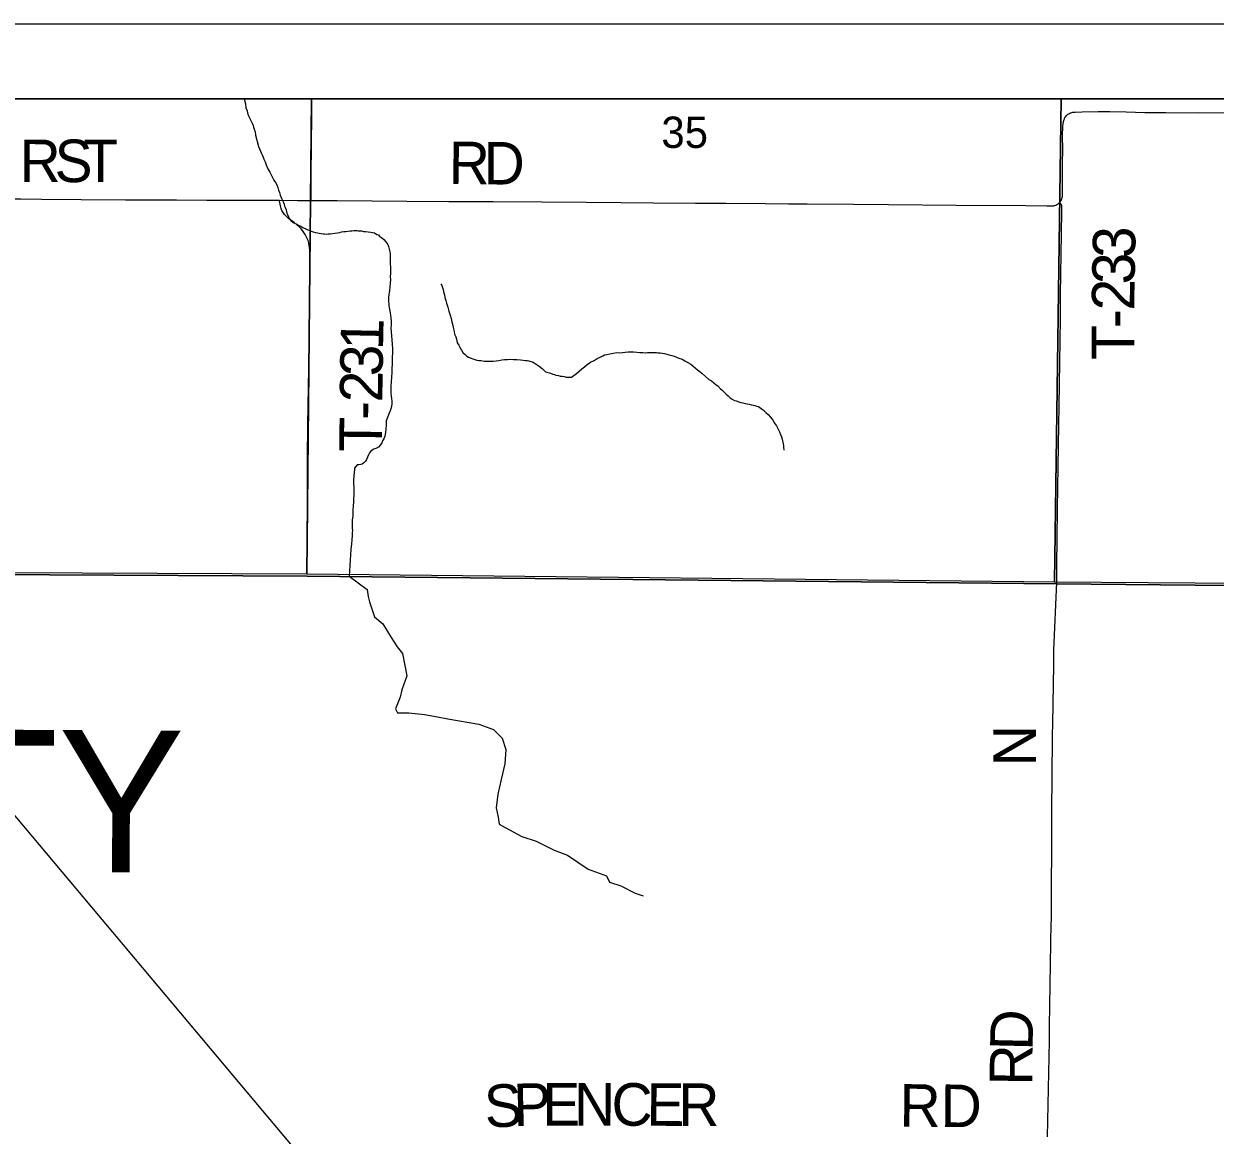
# Model space of a CAD drawing. Extents: x -209 to 4852, y 0 to 905.
# Drawn here: x -145.88 to -114.06, y 388.25 to 417.92 of the extents above; entities that cross this region are included whole.
import ezdxf

# ---------------------------------------------------------------- set-up
doc = ezdxf.new("R2010")
doc.units = 0
for name, color, linetype in [('Default', 7, 'Continuous'), ('GM_P_County_Alignment', 7, 'Continuous'), ('GM_X_Adjacent_County_Text', 7, 'Continuous'), ('GM_X_County_Road', 7, 'Continuous'), ('GM_X_County_Road_Text', 7, 'Continuous'), ('GM_X_County_ROW', 7, 'Continuous'), ('GM_X_County_Subdivision_Text', 7, 'Continuous'), ('GM_X_Minor_Lake', 7, 'Continuous'), ('GM_X_Minor_Lake_Text', 7, 'Continuous'), ('GM_X_Minor_River', 7, 'Continuous'), ('GM_X_Minor_River_Text', 7, 'Continuous'), ('GM_X_Township_Road', 7, 'Continuous'), ('GM_X_Township_Road_Text', 7, 'Continuous'), ('SH_Data', 7, 'Continuous')]:
    doc.layers.add(name, color=color, linetype=linetype)

msp = doc.modelspace()

# ---------------------------------------------------------------- linework, layer by layer
at = {"layer": 'Default'}
for points in [[(-207.234, 415.916), (-71.234, 415.916), (-71.234, 279.916), (-207.234, 279.916)], [(-71.234, 279.916), (-71.234, 415.916), (-207.234, 415.916), (-207.234, 279.916)]]:
    msp.add_lwpolyline(points, close=True, dxfattribs=at)
at = {"layer": 'GM_X_Adjacent_County_Text'}
for points in [[(-98.012, 415.916), (-207.234, 415.916), (-207.234, 403.659), (-198.454, 403.559), (-158.335, 403.277), (-150.366, 403.235), (-138.316, 403.17), (-118.301, 402.969), (-105.337, 402.842), (-98.174, 402.771), (-98.091, 408.753), (-98.074, 413.078)], [(-98.012, 415.916), (-207.234, 415.916), (-207.234, 403.659), (-198.454, 403.559), (-158.335, 403.277), (-150.366, 403.235), (-138.316, 403.17), (-118.301, 402.969), (-105.337, 402.842), (-98.174, 402.771), (-98.091, 408.753), (-98.074, 413.078)], [(-98.012, 415.916), (-207.234, 415.916), (-207.234, 403.659), (-198.454, 403.559), (-158.335, 403.277), (-150.366, 403.235), (-138.316, 403.17), (-118.301, 402.969), (-105.337, 402.842), (-98.174, 402.771), (-98.091, 408.753), (-98.074, 413.078)], [(-207.234, 403.659), (-207.234, 279.916), (-100.12, 279.916), (-99.833, 295.315), (-99.907, 296.469), (-99.838, 302.628), (-99.81, 305.088), (-99.816, 306.687), (-99.842, 308.938), (-99.585, 312.422), (-99.537, 322.581), (-99.362, 344.63), (-98.839, 372.823), (-98.799, 375.44), (-98.564, 385.071), (-98.371, 392.978), (-98.23, 398.743), (-98.174, 402.771), (-105.337, 402.842), (-118.301, 402.969), (-138.316, 403.17), (-150.366, 403.235), (-158.335, 403.277), (-198.454, 403.559)], [(-207.234, 403.659), (-207.234, 279.916), (-100.12, 279.916), (-99.833, 295.315), (-99.907, 296.469), (-99.838, 302.628), (-99.81, 305.088), (-99.816, 306.687), (-99.842, 308.938), (-99.585, 312.422), (-99.537, 322.581), (-99.362, 344.63), (-98.839, 372.823), (-98.799, 375.44), (-98.564, 385.071), (-98.371, 392.978), (-98.23, 398.743), (-98.174, 402.771), (-105.337, 402.842), (-118.301, 402.969), (-138.316, 403.17), (-150.366, 403.235), (-158.335, 403.277), (-198.454, 403.559)], [(-207.234, 403.659), (-207.234, 279.916), (-100.12, 279.916), (-99.833, 295.315), (-99.907, 296.469), (-99.838, 302.628), (-99.81, 305.088), (-99.816, 306.687), (-99.842, 308.938), (-99.585, 312.422), (-99.537, 322.581), (-99.362, 344.63), (-98.839, 372.823), (-98.799, 375.44), (-98.564, 385.071), (-98.371, 392.978), (-98.23, 398.743), (-98.174, 402.771), (-105.337, 402.842), (-118.301, 402.969), (-138.316, 403.17), (-150.366, 403.235), (-158.335, 403.277), (-198.454, 403.559)], [(-207.234, 403.659), (-207.234, 279.916), (-100.12, 279.916), (-99.833, 295.315), (-99.907, 296.469), (-99.838, 302.628), (-99.81, 305.088), (-99.816, 306.687), (-99.842, 308.938), (-99.585, 312.422), (-99.537, 322.581), (-99.362, 344.63), (-98.839, 372.823), (-98.799, 375.44), (-98.564, 385.071), (-98.371, 392.978), (-98.23, 398.743), (-98.174, 402.771), (-105.337, 402.842), (-118.301, 402.969), (-138.316, 403.17), (-150.366, 403.235), (-158.335, 403.277), (-198.454, 403.559)], [(-207.234, 403.659), (-207.234, 279.916), (-100.12, 279.916), (-99.833, 295.315), (-99.907, 296.469), (-99.838, 302.628), (-99.81, 305.088), (-99.816, 306.687), (-99.842, 308.938), (-99.585, 312.422), (-99.537, 322.581), (-99.362, 344.63), (-98.839, 372.823), (-98.799, 375.44), (-98.564, 385.071), (-98.371, 392.978), (-98.23, 398.743), (-98.174, 402.771), (-105.337, 402.842), (-118.301, 402.969), (-138.316, 403.17), (-150.366, 403.235), (-158.335, 403.277), (-198.454, 403.559)], [(-207.234, 403.659), (-207.234, 279.916), (-100.12, 279.916), (-99.833, 295.315), (-99.907, 296.469), (-99.838, 302.628), (-99.81, 305.088), (-99.816, 306.687), (-99.842, 308.938), (-99.585, 312.422), (-99.537, 322.581), (-99.362, 344.63), (-98.839, 372.823), (-98.799, 375.44), (-98.564, 385.071), (-98.371, 392.978), (-98.23, 398.743), (-98.174, 402.771), (-105.337, 402.842), (-118.301, 402.969), (-138.316, 403.17), (-150.366, 403.235), (-158.335, 403.277), (-198.454, 403.559)]]:
    msp.add_lwpolyline(points, close=True, dxfattribs=at)
at = {"layer": 'GM_X_County_Road'}
for points in [[(-139.999, 415.916), (-139.992, 415.882), (-139.963, 415.776), (-139.95, 415.669), (-139.92, 415.593), (-139.906, 415.532), (-139.884, 415.463), (-139.855, 415.402), (-139.818, 415.333), (-139.788, 415.265), (-139.759, 415.204), (-139.744, 415.158), (-139.73, 415.104), (-139.708, 415.036), (-139.694, 414.945), (-139.615, 414.64), (-139.585, 414.579), (-139.563, 414.518), (-139.541, 414.472), (-139.519, 414.418), (-139.49, 414.357), (-139.468, 414.304), (-139.438, 414.235), (-139.409, 414.151), (-139.365, 414.044), (-139.313, 413.952), (-139.261, 413.845), (-139.202, 413.746), (-139.157, 413.677), (-139.128, 413.616), (-139.099, 413.547), (-139.077, 413.478), (-139.055, 413.41), (-139.033, 413.341), (-139.011, 413.28), (-138.989, 413.234), (-138.967, 413.181), (-138.945, 413.142), (-138.93, 413.104), (-138.916, 413.051), (-138.894, 412.997), (-138.879, 412.952), (-138.865, 412.906), (-138.858, 412.86)], [(-138.858, 412.86), (-138.843, 412.822), (-138.813, 412.761), (-138.799, 412.723), (-138.754, 412.669), (-138.686, 412.615), (-138.649, 412.592), (-138.611, 412.576), (-138.543, 412.537), (-138.505, 412.521), (-138.43, 412.475), (-138.355, 412.443), (-138.294, 412.412), (-138.249, 412.396), (-138.204, 412.381), (-138.158, 412.365), (-138.09, 412.349), (-137.939, 412.316), (-137.886, 412.308), (-137.848, 412.307), (-137.802, 412.299), (-137.757, 412.306), (-137.704, 412.305), (-137.635, 412.319), (-137.574, 412.326), (-137.506, 412.34), (-137.445, 412.347), (-137.399, 412.362), (-137.338, 412.368), (-137.285, 412.375), (-137.224, 412.382), (-137.163, 412.389), (-137.118, 412.388), (-137.072, 412.395), (-137.027, 412.402), (-136.989, 412.394), (-136.951, 412.393), (-136.905, 412.393), (-136.867, 412.392), (-136.814, 412.376), (-136.761, 412.368), (-136.686, 412.359), (-136.617, 412.351), (-136.572, 412.342), (-136.519, 412.334), (-136.451, 412.295), (-136.413, 412.28), (-136.383, 412.241), (-136.331, 412.21), (-136.271, 412.156), (-136.211, 412.094), (-136.159, 412.025), (-136.144, 411.972), (-136.13, 411.934), (-136.115, 411.865), (-136.108, 411.827), (-136.101, 411.774), (-136.095, 411.721), (-136.095, 411.66), (-136.097, 411.554), (-136.092, 411.372), (-136.085, 411.311), (-136.086, 411.25), (-136.095, 411.174), (-136.088, 411.083), (-136.097, 411), (-136.106, 410.894), (-136.115, 410.787), (-136.132, 410.689), (-136.141, 410.606), (-136.141, 410.552), (-136.142, 410.492), (-136.135, 410.439), (-136.136, 410.393), (-136.129, 410.34), (-136.115, 410.294), (-136.107, 410.256), (-136.101, 410.195), (-136.086, 410.134), (-136.08, 410.066), (-136.073, 409.967), (-136.075, 409.883), (-136.076, 409.792), (-136.07, 409.694), (-136.064, 409.587), (-136.058, 409.481), (-136.044, 409.367), (-136.038, 409.238), (-136.04, 409.124), (-136.041, 409.025), (-136.042, 408.934), (-136.044, 408.835), (-136.053, 408.707), (-136.055, 408.608), (-136.064, 408.487), (-136.073, 408.358), (-136.082, 408.236), (-136.076, 408.13), (-136.078, 408.046), (-136.071, 407.978), (-136.064, 407.91)], [(-134.741, 410.972), (-134.716, 410.927), (-134.702, 410.881), (-134.687, 410.821), (-134.673, 410.76), (-134.651, 410.683), (-134.637, 410.607), (-134.615, 410.531), (-134.594, 410.455), (-134.557, 410.348), (-134.528, 410.241), (-134.492, 410.142), (-134.47, 410.051), (-134.449, 409.959), (-134.427, 409.86), (-134.406, 409.777), (-134.392, 409.7), (-134.377, 409.632), (-134.348, 409.563), (-134.326, 409.495), (-134.305, 409.403), (-134.268, 409.334), (-134.238, 409.281), (-134.216, 409.242), (-134.194, 409.204), (-134.157, 409.143), (-134.089, 409.081), (-134.052, 409.043), (-134.006, 409.019), (-133.939, 408.988), (-133.893, 408.972), (-133.84, 408.956), (-133.78, 408.94), (-133.719, 408.932), (-133.666, 408.924), (-133.59, 408.907), (-133.484, 408.906), (-133.416, 408.912), (-133.347, 408.911), (-133.271, 408.918), (-133.195, 408.932), (-133.119, 408.946), (-133.043, 408.953), (-132.967, 408.959), (-132.876, 408.966), (-132.8, 408.957), (-132.717, 408.956), (-132.618, 408.947), (-132.55, 408.938), (-132.482, 408.93), (-132.436, 408.929), (-132.391, 408.921), (-132.345, 408.905), (-132.3, 408.889), (-132.255, 408.866), (-132.195, 408.827), (-132.119, 408.773), (-132.037, 408.711), (-131.947, 408.626), (-131.818, 408.586), (-131.758, 408.563), (-131.712, 408.555), (-131.675, 408.539), (-131.599, 408.523), (-131.554, 408.514), (-131.508, 408.506), (-131.455, 408.498), (-131.402, 408.482), (-131.357, 408.481), (-131.303, 408.48), (-131.258, 408.487), (-131.12, 408.584), (-131.051, 408.644), (-130.981, 408.704), (-130.912, 408.756), (-130.836, 408.823), (-130.744, 408.882), (-130.652, 408.927), (-130.568, 408.979), (-130.476, 409.023), (-130.422, 409.053), (-130.376, 409.075), (-130.316, 409.089), (-130.232, 409.103), (-130.14, 409.125), (-130.042, 409.138), (-129.966, 409.137), (-129.89, 409.144), (-129.821, 409.15), (-129.745, 409.157), (-129.669, 409.156), (-129.601, 409.155), (-129.51, 409.154), (-129.426, 409.145), (-129.351, 409.144), (-129.29, 409.135), (-129.229, 409.142)], [(-129.229, 409.142), (-129.184, 409.141), (-129.13, 409.141), (-129.085, 409.14), (-128.986, 409.139), (-128.941, 409.13), (-128.888, 409.13), (-128.835, 409.121), (-128.774, 409.113), (-128.706, 409.097), (-128.645, 409.081), (-128.577, 409.057), (-128.509, 409.041), (-128.449, 409.017), (-128.388, 408.994), (-128.298, 408.962), (-128.23, 408.923), (-128.147, 408.876), (-128.072, 408.83), (-128.012, 408.783), (-127.952, 408.729), (-127.892, 408.683), (-127.832, 408.637), (-127.764, 408.582), (-127.584, 408.421), (-127.516, 408.382), (-127.456, 408.328), (-127.389, 408.281), (-127.343, 408.25), (-127.276, 408.173), (-127.239, 408.142), (-127.194, 408.096), (-127.126, 408.027), (-127.074, 407.981), (-127.021, 407.934), (-126.961, 407.896), (-126.901, 407.864), (-126.856, 407.849), (-126.788, 407.825), (-126.735, 407.809), (-126.682, 407.8), (-126.621, 407.784), (-126.561, 407.768), (-126.508, 407.76), (-126.447, 407.744), (-126.394, 407.736), (-126.356, 407.728), (-126.303, 407.712), (-126.258, 407.696), (-126.19, 407.649), (-126.13, 407.603), (-126.063, 407.541), (-126.003, 407.487), (-125.943, 407.418), (-125.876, 407.334), (-125.831, 407.257), (-125.779, 407.18), (-125.735, 407.096), (-125.698, 407.02), (-125.669, 406.951), (-125.647, 406.89), (-125.632, 406.829), (-125.618, 406.783), (-125.611, 406.745), (-125.604, 406.707), (-125.597, 406.647), (-125.59, 406.608), (-125.583, 406.555), (-125.583, 406.532)], [(-136.064, 407.91), (-136.058, 407.841), (-136.058, 407.781), (-136.067, 407.697), (-136.083, 407.637), (-136.099, 407.584), (-136.123, 407.523), (-136.139, 407.478), (-136.17, 407.41), (-136.202, 407.319), (-136.202, 407.266), (-136.203, 407.198), (-136.212, 407.099), (-136.221, 407.009), (-136.245, 406.91), (-136.269, 406.835), (-136.3, 406.782), (-136.324, 406.729), (-136.355, 406.676), (-136.409, 406.616), (-136.485, 406.58), (-136.531, 406.557), (-136.577, 406.535), (-136.615, 406.505), (-136.654, 406.46), (-136.677, 406.408), (-136.701, 406.347), (-136.732, 406.287), (-136.756, 406.242), (-136.802, 406.197), (-136.848, 406.16), (-136.886, 406.152), (-136.932, 406.145), (-136.977, 406.146), (-137.016, 406.101), (-137.047, 406.056), (-137.055, 406.018), (-137.064, 405.942), (-137.073, 405.844), (-137.081, 405.745), (-137.075, 405.639), (-137.069, 405.54), (-137.071, 405.411), (-137.075, 405.145), (-137.084, 405.047), (-137.093, 404.941), (-137.094, 404.85), (-137.095, 404.759), (-137.112, 404.675), (-137.113, 404.599), (-137.114, 404.524), (-137.115, 404.448), (-137.108, 404.387), (-137.109, 404.334), (-137.109, 404.288), (-137.11, 404.227), (-137.119, 404.167), (-137.119, 404.114), (-137.128, 404.061), (-137.128, 404.023), (-137.137, 403.962), (-137.145, 403.879), (-137.192, 403.173)], [(-137.194, 403.168), (-136.712, 402.814), (-136.687, 402.624), (-136.647, 402.488), (-136.514, 402.088), (-136.291, 401.901), (-136.075, 401.532), (-135.912, 401.283), (-135.766, 401.11), (-135.653, 400.512), (-135.785, 400.139), (-135.829, 399.941), (-135.954, 399.628), (-135.9, 399.522), (-135.604, 399.518), (-135.178, 399.478), (-134.836, 399.414), (-134.554, 399.365), (-133.733, 399.216), (-133.336, 399.076), (-133.106, 398.844), (-133.012, 398.542), (-133.038, 398.162), (-133.131, 397.743), (-133.226, 397.347), (-133.267, 396.99), (-133.211, 396.733), (-133.186, 396.551), (-133.026, 396.462), (-132.583, 396.224), (-132.202, 396.1), (-131.721, 395.856), (-131.362, 395.724), (-130.812, 395.351), (-130.324, 395.167), (-130.238, 395.002), (-129.941, 394.899), (-129.552, 394.707), (-129.338, 394.633)]]:
    msp.add_lwpolyline(points, dxfattribs=at)
at = {"layer": 'GM_X_County_Road_Text'}
for points in [[(-118.224, 413.146), (-118.204, 413.164), (-118.184, 413.19), (-118.167, 413.22), (-118.158, 413.248), (-118.15, 413.283), (-118.146, 413.31), (-118.143, 413.347), (-118.14, 413.473), (-118.14, 414.219), (-118.136, 414.529), (-118.138, 414.965), (-118.133, 415.146), (-118.122, 415.273), (-118.108, 415.332), (-118.101, 415.36), (-118.092, 415.383), (-118.077, 415.412), (-118.06, 415.437), (-118.045, 415.457), (-118.022, 415.481), (-118, 415.5), (-117.976, 415.516), (-117.95, 415.529), (-117.923, 415.54), (-117.866, 415.554), (-117.807, 415.56), (-117.621, 415.564), (-117.186, 415.572), (-116.876, 415.574), (-116.442, 415.569), (-115.945, 415.552), (-115.385, 415.546), (-114.515, 415.544), (-113.707, 415.548)], [(-156.625, 413.293), (-156.28, 413.289), (-155.721, 413.29), (-154.851, 413.286), (-154.105, 413.281), (-153.608, 413.281), (-151.433, 413.266), (-150.874, 413.264), (-149.942, 413.253), (-149.196, 413.255), (-148.637, 413.251), (-148.015, 413.245), (-147.145, 413.244), (-145.965, 413.241), (-145.406, 413.233), (-144.349, 413.225), (-143.168, 413.221), (-142.299, 413.22), (-141.802, 413.215), (-140.994, 413.211), (-140.435, 413.21), (-139.875, 413.209), (-139.192, 413.209), (-139.054, 413.208)], [(-139.054, 413.208), (-138.571, 413.203), (-138.209, 413.203)], [(-138.209, 413.203), (-137.887, 413.203), (-137.515, 413.199), (-136.583, 413.189), (-135.65, 413.181), (-134.532, 413.176), (-133.351, 413.17), (-132.046, 413.162), (-130.866, 413.159), (-129.933, 413.148), (-129.063, 413.141), (-127.945, 413.132), (-127.137, 413.126), (-126.081, 413.118), (-125.46, 413.113), (-124.963, 413.107), (-123.72, 413.099), (-122.788, 413.093), (-120.986, 413.078), (-119.122, 413.064), (-118.562, 413.054), (-118.435, 413.056), (-118.411, 413.057), (-118.385, 413.059), (-118.365, 413.062), (-118.349, 413.066), (-118.322, 413.077), (-118.299, 413.088), (-118.277, 413.101), (-118.253, 413.119), (-118.224, 413.146)], [(-118.54, 388.202), (-118.493, 390.762), (-118.492, 390.827), (-118.487, 391.155), (-118.441, 393.913), (-118.44, 393.96), (-118.439, 394.306), (-118.427, 396.472), (-118.426, 396.615), (-118.424, 396.866), (-118.406, 398.836), (-118.405, 398.944), (-118.401, 399.229), (-118.377, 400.805), (-118.376, 400.879), (-118.376, 401.198), (-118.295, 403.012)]]:
    msp.add_lwpolyline(points, dxfattribs=at)
at = {"layer": 'GM_X_County_ROW'}
for points in [[(-138.209, 413.203), (-138.209, 413.315), (-138.206, 413.873), (-138.194, 415.489), (-138.187, 415.916)], [(-138.315, 403.809), (-138.314, 404.306), (-138.31, 404.989), (-138.308, 405.796), (-138.306, 406.231), (-138.303, 406.603), (-138.3, 406.913), (-138.295, 407.223), (-138.269, 408.713), (-138.259, 409.334), (-138.251, 410.141), (-138.246, 410.638), (-138.237, 411.508), (-138.24, 411.818), (-138.244, 411.873), (-138.25, 411.942), (-138.26, 411.996), (-138.274, 412.064), (-138.291, 412.128), (-138.311, 412.182), (-138.34, 412.237), (-138.369, 412.292), (-138.403, 412.344), (-138.439, 412.394), (-138.479, 412.442), (-138.522, 412.488), (-138.578, 412.541), (-138.662, 412.609), (-138.813, 412.72), (-138.86, 412.761), (-138.879, 412.779), (-138.904, 412.805), (-138.921, 412.825), (-138.942, 412.852), (-138.959, 412.876), (-138.975, 412.903), (-138.99, 412.932), (-139.002, 412.959), (-139.012, 412.988), (-139.02, 413.019), (-139.026, 413.053), (-139.035, 413.102), (-139.044, 413.146), (-139.05, 413.182), (-139.054, 413.208)], [(-118.295, 403.012), (-118.293, 403.485), (-118.282, 404.168), (-118.271, 404.976), (-118.247, 406.653), (-118.239, 407.212), (-118.232, 407.709), (-118.211, 408.889), (-118.204, 409.448), (-118.196, 410.069), (-118.191, 410.69), (-118.168, 412.305), (-118.157, 412.926), (-118.158, 412.975), (-118.158, 413.041), (-118.163, 413.067), (-118.17, 413.083), (-118.181, 413.1), (-118.203, 413.125), (-118.224, 413.146)]]:
    msp.add_lwpolyline(points, dxfattribs=at)
at = {"layer": 'GM_X_County_Subdivision_Text'}
msp.add_lwpolyline([(-150.35, 403.252), (-147.355, 398.403), (-146.88, 397.66), (-134.569, 383.016), (-126.219, 373.083), (-117.679, 362.923), (-112.576, 356.852), (-108.124, 351.756), (-106.269, 349.533), (-99.371, 344.631)], dxfattribs=at)
at = {"layer": 'GM_X_Minor_Lake_Text'}
for points in [[(-98.012, 415.916), (-207.234, 415.916), (-207.234, 403.659), (-198.454, 403.559), (-158.335, 403.277), (-150.366, 403.235), (-138.316, 403.17), (-118.301, 402.969), (-105.337, 402.842), (-98.174, 402.771), (-98.091, 408.753), (-98.074, 413.078)], [(-207.234, 403.659), (-207.234, 313.458), (-174.866, 313.201), (-149.868, 312.836), (-144.893, 312.794), (-134.837, 312.831), (-99.585, 312.422), (-99.537, 322.581), (-99.362, 344.63), (-98.839, 372.823), (-98.799, 375.44), (-98.564, 385.071), (-98.371, 392.978), (-98.23, 398.743), (-98.174, 402.771), (-105.337, 402.842), (-118.301, 402.969), (-138.316, 403.17), (-150.366, 403.235), (-158.335, 403.277), (-198.454, 403.559)]]:
    msp.add_lwpolyline(points, close=True, dxfattribs=at)
at = {"layer": 'GM_X_Minor_River'}
for points in [[(-138.197, 415.916), (-158.192, 415.916), (-158.335, 403.323), (-138.322, 403.237)], [(-118.175, 415.916), (-138.197, 415.916), (-138.322, 403.237), (-118.356, 403.019)], [(-98.037, 415.916), (-118.175, 415.916), (-118.356, 403.019), (-98.338, 402.875)]]:
    msp.add_lwpolyline(points, close=True, dxfattribs=at)
at = {"layer": 'GM_X_Minor_River_Text'}
for points in [[(-98.012, 415.916), (-207.234, 415.916), (-207.234, 403.659), (-198.454, 403.559), (-158.335, 403.277), (-150.366, 403.235), (-138.316, 403.17), (-118.301, 402.969), (-105.337, 402.842), (-98.174, 402.771), (-98.091, 408.753), (-98.074, 413.078)], [(-207.234, 403.659), (-207.234, 279.916), (-100.12, 279.916), (-99.833, 295.315), (-99.907, 296.469), (-99.838, 302.628), (-99.81, 305.088), (-99.816, 306.687), (-99.842, 308.938), (-99.585, 312.422), (-99.537, 322.581), (-99.362, 344.63), (-98.839, 372.823), (-98.799, 375.44), (-98.564, 385.071), (-98.371, 392.978), (-98.23, 398.743), (-98.174, 402.771), (-105.337, 402.842), (-118.301, 402.969), (-138.316, 403.17), (-150.366, 403.235), (-158.335, 403.277), (-198.454, 403.559)]]:
    msp.add_lwpolyline(points, close=True, dxfattribs=at)
at = {"layer": 'SH_Data'}
for p, q in [((-209.234, 417.916), (-69.234, 417.916)), ((-207.234, 415.916), (-71.234, 415.916))]:
    msp.add_line(p, q, dxfattribs=at)

# ---------------------------------------------------------------- texts
at = {"layer": 'GM_P_County_Alignment'}
for s, rotation, p in [('R', 359.9376, (-145.994, 413.691)), ('S', 359.9976, (-145.06, 413.69)), ('T', 0, (-144.293, 413.69)), ('R', 359.2565, (-134.54, 413.64)), ('D', 359.745, (-133.604, 413.628)), ('N', 90, (-118.853, 398.095)), ('D', 88.6994, (-118.943, 390.496)), ('R', 89.3833, (-118.953, 389.566))]:
    msp.add_text(s, height=1.136, rotation=rotation, dxfattribs=at).set_placement(p)
at = {"layer": 'GM_X_Minor_Lake'}
msp.add_text('AUGLAIZE COUNTY', height=3.78788, rotation=359.7015, dxfattribs=at).set_placement((-189.446, 395.507))
at = {"layer": 'GM_X_Township_Road'}
for s, height, rotation, p in [('3', 1.136, 88.9331, (-116.204, 411.654)), ('3', 1.136, 88.8551, (-116.218, 410.953)), ('2', 1.136, 89.4796, (-116.224, 410.257)), ('-', 1.136, 90, (-116.224, 409.793)), ('1', 1.136, 88.7718, (-136.29, 409.2)), ('T', 1.136, 90, (-116.224, 408.943)), ('3', 1.136, 89.1829, (-136.3, 408.502)), ('2', 1.136, 89.2922, (-136.308, 407.803)), ('-', 1.136, 89.3131, (-136.314, 407.336)), ('T', 1.136, 89.3229, (-136.324, 406.486)), ('S', 1.136, 3.2278, (-133.552, 388.441)), ('P', 1.136, 1.4778, (-132.795, 388.484)), ('E', 1.136, 0.06, (-132.036, 388.504)), ('N', 1.136, 359.8106, (-131.188, 388.505)), ('C', 1.136, 359.8088, (-130.188, 388.501)), ('E', 1.136, 359.8093, (-129.254, 388.498)), ('R', 1.136, 359.8105, (-128.404, 388.495)), ('RD', 1.1364, 359.5055, (-122.498, 388.475))]:
    msp.add_text(s, height=height, rotation=rotation, dxfattribs=at).set_placement(p)
at = {"layer": 'GM_X_Township_Road_Text'}
msp.add_text('35', height=0.8371, rotation=0, dxfattribs=at).set_placement((-128.855, 414.602))

doc.saveas('drawing.dxf')
